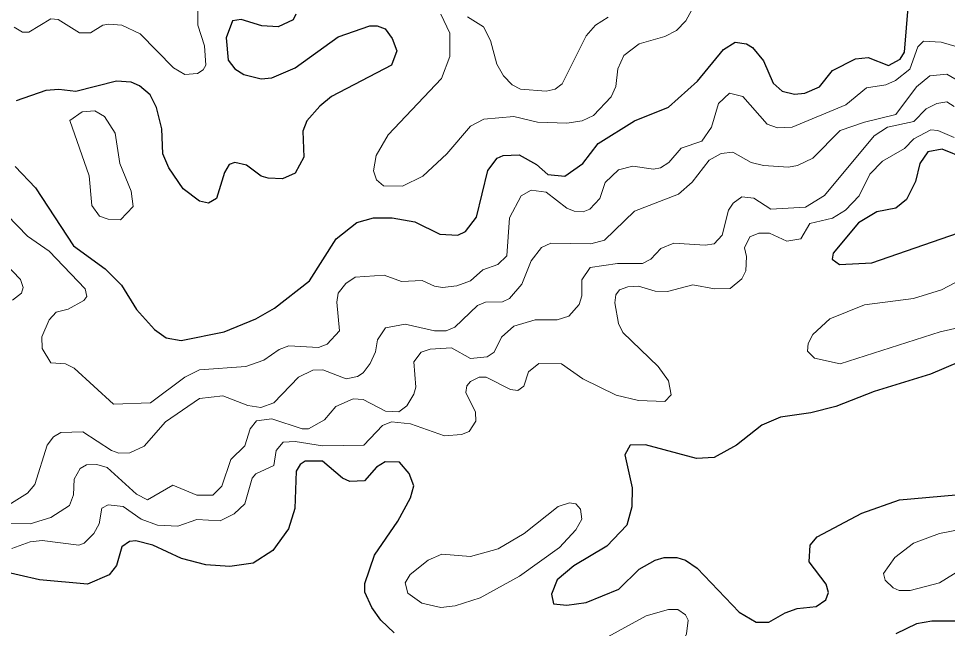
# Model space of a CAD drawing. Extents: x 577 to 602.9, y 7483.8 to 7511.6.
# Drawn here: x 599.19 to 600.58, y 7505.543 to 7506.455 of the extents above; entities that cross this region are included whole.
import ezdxf

# ---------------------------------------------------------------- set-up
doc = ezdxf.new("R2010")
doc.units = 0
doc.header["$LTSCALE"] = 0.032
doc.layers.add('1', color=7, linetype='Continuous', lineweight=25)
doc.layers.add('2', color=7, linetype='Continuous', lineweight=13)

msp = doc.modelspace()

# ---------------------------------------------------------------- linework, layer by layer
at = {"layer": '1'}
for points in [[(600.057, 7506.2685), (600.1113, 7506.3023), (600.1621, 7506.323), (600.2059, 7506.362), (600.2448, 7506.4089), (600.2623, 7506.42), (600.279, 7506.4176), (600.2878, 7506.4121), (600.3045, 7506.3922), (600.3188, 7506.3588), (600.3323, 7506.3469), (600.3506, 7506.3421), (600.3665, 7506.3437), (600.388, 7506.3532), (600.4079, 7506.3779), (600.442, 7506.3954), (600.4611, 7506.397), (600.4913, 7506.385), (600.5088, 7506.3946), (600.5152, 7506.4049), (600.5216, 7506.4781)], [(599.6047, 7506.4622), (599.6007, 7506.4534), (599.5785, 7506.4431), (599.5538, 7506.4447), (599.5228, 7506.4542), (599.5101, 7506.4518), (599.5006, 7506.4264), (599.5037, 7506.393), (599.5133, 7506.3803), (599.5268, 7506.3715), (599.553, 7506.3652), (599.5689, 7506.3667), (599.6039, 7506.3819), (599.6683, 7506.428), (599.7153, 7506.4447), (599.7264, 7506.4447), (599.7383, 7506.4399), (599.7487, 7506.4256), (599.7558, 7506.4073), (599.7479, 7506.3858), (599.658, 7506.3389), (599.6405, 7506.3246), (599.6214, 7506.3023), (599.6151, 7506.2872), (599.6167, 7506.2483), (599.6039, 7506.2244), (599.5848, 7506.2157), (599.5634, 7506.2165), (599.553, 7506.2196), (599.5308, 7506.2363), (599.5133, 7506.2403), (599.5053, 7506.2371), (599.4982, 7506.2252), (599.4862, 7506.1862), (599.4743, 7506.1791), (599.4608, 7506.1823), (599.4361, 7506.2006), (599.4147, 7506.2324)], [(599.4147, 7506.2324), (599.4059, 7506.253), (599.4043, 7506.2904), (599.3964, 7506.3222), (599.3868, 7506.3413), (599.3709, 7506.3548), (599.3582, 7506.3604), (599.3367, 7506.362), (599.2755, 7506.3461), (599.2501, 7506.3493), (599.231, 7506.3477), (599.1865, 7506.3326)], [(599.1849, 7506.234), (599.2151, 7506.2021), (599.2723, 7506.1155), (599.3193, 7506.0813), (599.3439, 7506.0566), (599.3662, 7506.0201), (599.3932, 7505.9906), (599.4107, 7505.9779), (599.433, 7505.9739), (599.4974, 7505.9867), (599.5451, 7506.0065), (599.5729, 7506.0224), (599.6254, 7506.063), (599.6652, 7506.1258), (599.6962, 7506.1505), (599.7208, 7506.1576), (599.7487, 7506.1576), (599.7828, 7506.1513), (599.8202, 7506.133), (599.8473, 7506.1314), (599.8584, 7506.1369), (599.8751, 7506.1584), (599.8918, 7506.2284), (599.9061, 7506.2467), (599.9148, 7506.2507), (599.9387, 7506.2514), (599.9649, 7506.2371), (599.9816, 7506.222), (600.0071, 7506.2196), (600.0341, 7506.2387), (600.057, 7506.2685)], [(600.6059, 7506.2459), (600.5717, 7506.2602), (600.5502, 7506.2562), (600.5383, 7506.2387), (600.5319, 7506.2117), (600.5184, 7506.1847), (600.5025, 7506.1719), (600.4739, 7506.1664), (600.4468, 7506.1497), (600.4086, 7506.1043), (600.4071, 7506.0956), (600.4182, 7506.0876), (600.4667, 7506.09), (600.687, 7506.1664)], [(600.5979, 7505.9421), (600.5542, 7505.9238), (600.4699, 7505.8976), (600.4126, 7505.8753), (600.3752, 7505.8658), (600.3299, 7505.8594), (600.3021, 7505.8475), (600.2639, 7505.8173), (600.2305, 7505.799), (600.2043, 7505.7974), (600.1279, 7505.8181), (600.1049, 7505.8173), (600.0969, 7505.803), (600.1081, 7505.7537), (600.1073, 7505.725), (600.1001, 7505.698), (600.0699, 7505.6662), (600.0206, 7505.6368), (599.996, 7505.6161), (599.9872, 7505.5946), (599.9904, 7505.5803), (600.0103, 7505.5779), (600.0389, 7505.5819), (600.0882, 7505.6018), (600.1184, 7505.632), (600.1423, 7505.6455), (600.1558, 7505.6495), (600.1749, 7505.6495), (600.1876, 7505.6455), (600.2051, 7505.6336), (600.2679, 7505.5676), (600.2933, 7505.5525), (600.3124, 7505.5525), (600.3371, 7505.5668)], [(599.7518, 7505.5366), (599.732, 7505.5557), (599.7184, 7505.5748), (599.7081, 7505.5978), (599.7081, 7505.6105), (599.7224, 7505.6527), (599.7574, 7505.7036), (599.7765, 7505.7386), (599.7813, 7505.7568), (599.7741, 7505.7751), (599.7598, 7505.7918), (599.7383, 7505.7926), (599.7256, 7505.7847), (599.7073, 7505.764), (599.6858, 7505.7632), (599.6747, 7505.768), (599.6445, 7505.7934), (599.619, 7505.7934), (599.6111, 7505.7887), (599.6055, 7505.7783), (599.6031, 7505.7227), (599.5936, 7505.6924), (599.5705, 7505.6598), (599.5411, 7505.6408), (599.5061, 7505.636), (599.4703, 7505.6384), (599.4338, 7505.6479), (599.3908, 7505.6678), (599.3654, 7505.6741), (599.3558, 7505.6734), (599.3447, 7505.6654), (599.3367, 7505.6376), (599.3256, 7505.6233), (599.293, 7505.6097)], [(600.3371, 7505.5668), (600.3546, 7505.5732), (600.3832, 7505.5763), (600.3975, 7505.5859), (600.4015, 7505.597), (600.3983, 7505.6097), (600.3729, 7505.6431), (600.3745, 7505.6678), (600.3848, 7505.6805), (600.4516, 7505.7155), (600.508, 7505.7354), (600.6146, 7505.7449)], [(599.293, 7505.6097), (599.2214, 7505.6161), (599.099, 7505.6439)], [(600.6074, 7505.5541), (600.5565, 7505.5541), (600.5335, 7505.5501), (600.5025, 7505.535)]]:
    msp.add_lwpolyline(points, dxfattribs=at)
at = {"layer": '2'}
for points in [[(599.1833, 7506.4423), (599.196, 7506.4351), (599.2055, 7506.4351), (599.2381, 7506.455), (599.2493, 7506.4542), (599.2811, 7506.4343), (599.2978, 7506.4343), (599.3161, 7506.4455), (599.3248, 7506.4471), (599.3447, 7506.4455), (599.3717, 7506.4327), (599.4218, 7506.3819), (599.4385, 7506.3715), (599.4576, 7506.3731), (599.4664, 7506.3787), (599.4703, 7506.3858), (599.468, 7506.4145), (599.4584, 7506.4455), (599.4584, 7506.4916), (599.4632, 7506.5027)], [(600.2035, 7506.4805), (600.1884, 7506.4518), (600.1741, 7506.4375), (600.1566, 7506.4288), (600.1184, 7506.4176), (600.0953, 7506.4001), (600.0866, 7506.3803), (600.0834, 7506.354), (600.0763, 7506.3381), (600.05, 7506.3103), (600.0333, 7506.3023), (600.0103, 7506.2992), (599.9665, 7506.3007), (599.9307, 7506.3087), (599.8862, 7506.3047), (599.8663, 7506.2944), (599.8306, 7506.253), (599.7948, 7506.2196), (599.7646, 7506.2045), (599.7359, 7506.2053), (599.7256, 7506.2141), (599.7208, 7506.2276), (599.7248, 7506.2507), (599.7431, 7506.2817), (599.8226, 7506.366), (599.8353, 7506.3986), (599.8353, 7506.4335), (599.8218, 7506.4622)], [(599.8616, 7506.4582), (599.8854, 7506.4431), (599.8958, 7506.4224), (599.9053, 7506.3874), (599.9156, 7506.3699), (599.9284, 7506.3564), (599.9411, 7506.35), (599.9793, 7506.3469), (599.9928, 7506.35), (600.0031, 7506.358), (600.0389, 7506.4296), (600.0532, 7506.4455), (600.0723, 7506.4574)], [(600.6059, 7506.4097), (600.5701, 7506.42), (600.5438, 7506.4216), (600.5351, 7506.4129), (600.5232, 7506.3795), (600.5017, 7506.3628), (600.4874, 7506.3564), (600.4587, 7506.3516), (600.4277, 7506.3262), (600.3474, 7506.2928), (600.3252, 7506.292), (600.31, 7506.2976), (600.2735, 7506.3389), (600.2536, 7506.3437), (600.2369, 7506.3286), (600.2266, 7506.2928), (600.2122, 7506.2721), (600.1812, 7506.2618), (600.1629, 7506.2403), (600.1502, 7506.2324), (600.1399, 7506.23), (600.1089, 7506.2347), (600.0874, 7506.2292), (600.0675, 7506.2101), (600.0596, 7506.1862), (600.0445, 7506.1703), (600.0349, 7506.1664), (600.0214, 7506.1672), (600.0103, 7506.1719), (599.9793, 7506.1958)], [(599.2533, 7505.8364), (599.2859, 7505.8372), (599.3288, 7505.8093), (599.3399, 7505.8054), (599.3566, 7505.8061), (599.3781, 7505.8157), (599.4099, 7505.8523), (599.4608, 7505.8873), (599.4958, 7505.8912), (599.5332, 7505.8769), (599.5522, 7505.8737), (599.5721, 7505.8809), (599.6087, 7505.9191), (599.6302, 7505.9294), (599.6453, 7505.9302), (599.6803, 7505.9167), (599.697, 7505.9199), (599.7057, 7505.9254), (599.716, 7505.9397), (599.724, 7505.9572), (599.7272, 7505.9747), (599.7391, 7505.993), (599.7685, 7505.9986), (599.8123, 7505.9882), (599.8298, 7505.9882), (599.8425, 7505.9938), (599.8767, 7506.0264), (599.8886, 7506.0312), (599.914, 7506.032), (599.9244, 7506.0367), (599.9427, 7506.0582), (599.957, 7506.0932), (599.9721, 7506.1131), (599.9864, 7506.1194), (600.046, 7506.1187), (600.0667, 7506.1242), (600.1113, 7506.1672), (600.1773, 7506.1926), (600.1979, 7506.2109), (600.2234, 7506.2435), (600.2409, 7506.2538), (600.2584, 7506.2554), (600.2862, 7506.2403), (600.3045, 7506.2355), (600.3419, 7506.2332), (600.3554, 7506.2355), (600.3784, 7506.2467), (600.419, 7506.288), (600.4556, 7506.3007), (600.5025, 7506.3119), (600.5335, 7506.3532), (600.5534, 7506.3699), (600.5788, 7506.3723), (600.6003, 7506.3596)], [(600.5899, 7506.3238), (600.5788, 7506.331), (600.5637, 7506.3286), (600.5478, 7506.3206), (600.5295, 7506.3015), (600.4898, 7506.2928), (600.4699, 7506.2801), (600.3959, 7506.191), (600.3673, 7506.1735), (600.3156, 7506.1703), (600.2902, 7506.187), (600.2719, 7506.1886), (600.2592, 7506.1791), (600.252, 7506.1687), (600.2425, 7506.1314), (600.2305, 7506.1187), (600.217, 7506.1163), (600.1701, 7506.1194), (600.151, 7506.1115), (600.1359, 7506.0956), (600.1232, 7506.0892), (600.0858, 7506.0892), (600.0453, 7506.0829), (600.0325, 7506.0646), (600.0325, 7506.0407), (600.0286, 7506.028), (600.0134, 7506.0105), (599.996, 7506.0049), (599.9626, 7506.0049), (599.9307, 7505.9954), (599.9125, 7505.9787)], [(600.4635, 7506.2228), (600.4826, 7506.2419), (600.5152, 7506.261), (600.5295, 7506.2753), (600.555, 7506.2888), (600.5653, 7506.288), (600.5899, 7506.2777)], [(599.1801, 7505.663), (599.2071, 7505.6726), (599.2254, 7505.6749), (599.2803, 7505.6678), (599.2882, 7505.671), (599.3026, 7505.6853), (599.3105, 7505.6996), (599.3145, 7505.7234), (599.324, 7505.7282), (599.3463, 7505.7258), (599.3733, 7505.7068), (599.398, 7505.698), (599.4282, 7505.6964), (599.4568, 7505.706), (599.4918, 7505.7044), (599.5125, 7505.7147), (599.5284, 7505.7298), (599.5395, 7505.768), (599.5451, 7505.7743), (599.5721, 7505.7871), (599.5753, 7505.8093), (599.5856, 7505.8221), (599.6039, 7505.8228), (599.6445, 7505.8165), (599.7065, 7505.8173), (599.7343, 7505.8467), (599.7479, 7505.8523), (599.7765, 7505.8491), (599.8274, 7505.8316), (599.8528, 7505.8332), (599.864, 7505.838), (599.8743, 7505.8531), (599.8735, 7505.8666), (599.8592, 7505.896), (599.8608, 7505.9063), (599.8663, 7505.9127), (599.8791, 7505.9191), (599.8894, 7505.9191), (599.926, 7505.9008), (599.9371, 7505.8992), (599.9459, 7505.9055), (599.953, 7505.927), (599.9681, 7505.9397), (600.0023, 7505.9389), (600.0341, 7505.9167), (600.0842, 7505.892), (600.1176, 7505.8841), (600.1566, 7505.8825), (600.1661, 7505.8928), (600.1621, 7505.9135), (600.147, 7505.935), (600.0938, 7505.9859), (600.0874, 7505.9994), (600.0818, 7506.0304), (600.0834, 7506.0423), (600.089, 7506.0495), (600.1017, 7506.0542), (600.1176, 7506.055), (600.1423, 7506.0479), (600.1606, 7506.0471), (600.1987, 7506.0574), (600.2313, 7506.0511), (600.2544, 7506.0519), (600.2719, 7506.0662), (600.2782, 7506.0781), (600.279, 7506.0996), (600.2759, 7506.1123), (600.2838, 7506.129), (600.2973, 7506.1346), (600.3132, 7506.1346), (600.3395, 7506.1226), (600.3601, 7506.1258), (600.3737, 7506.1489), (600.4079, 7506.1568), (600.4269, 7506.1687), (600.4476, 7506.1902), (600.4635, 7506.2228)], [(599.9793, 7506.1958), (599.957, 7506.199), (599.9419, 7506.1902), (599.9244, 7506.1576), (599.9204, 7506.1004), (599.9069, 7506.0876), (599.8846, 7506.0797), (599.8663, 7506.063), (599.8457, 7506.0558), (599.8242, 7506.0534), (599.8123, 7506.055), (599.794, 7506.0638), (599.763, 7506.0622), (599.7367, 7506.0717), (599.6938, 7506.0686), (599.6795, 7506.059), (599.6683, 7506.0447), (599.666, 7506.0312), (599.6699, 7505.9882), (599.6516, 7505.9684), (599.6389, 7505.9636), (599.5944, 7505.966), (599.5801, 7505.9604), (599.557, 7505.9445), (599.53, 7505.935), (599.4608, 7505.9302), (599.4385, 7505.9191), (599.3876, 7505.8809), (599.332, 7505.8785), (599.2731, 7505.9326), (599.2604, 7505.9389), (599.2381, 7505.9405), (599.2254, 7505.962), (599.2246, 7505.9795), (599.2358, 7506.0049), (599.2461, 7506.0161), (599.2644, 7506.0208), (599.2874, 7506.0336), (599.2922, 7506.0399), (599.2898, 7506.0511), (599.2358, 7506.1075), (599.2032, 7506.1298), (599.1419, 7506.1926)], [(599.1682, 7506.0908), (599.1928, 7506.0654), (599.1968, 7506.0534), (599.1944, 7506.0447), (599.1809, 7506.0344)], [(600.6901, 7506.0145), (600.5685, 7505.9867), (600.419, 7505.9389), (600.3808, 7505.9477), (600.3705, 7505.958), (600.3713, 7505.9692), (600.3784, 7505.9827), (600.4039, 7506.0065), (600.4556, 7506.0272), (600.5287, 7506.0367), (600.5709, 7506.0495), (600.64, 7506.086)], [(599.9125, 7505.9787), (599.9013, 7505.9564), (599.891, 7505.9493), (599.8663, 7505.9469), (599.8377, 7505.9628), (599.8059, 7505.9612), (599.7924, 7505.9564), (599.7813, 7505.9421), (599.7844, 7505.904), (599.7813, 7505.8936), (599.7709, 7505.8761), (599.759, 7505.8674), (599.7391, 7505.8682), (599.7057, 7505.8857), (599.6906, 7505.8865), (599.6644, 7505.8753), (599.6477, 7505.8554), (599.6238, 7505.8419), (599.6143, 7505.8419), (599.5689, 7505.857), (599.5459, 7505.8539), (599.5363, 7505.8419), (599.5284, 7505.8165), (599.5077, 7505.7958), (599.4942, 7505.7561), (599.4807, 7505.7425), (599.4568, 7505.7425), (599.421, 7505.7576), (599.3829, 7505.7354), (599.3662, 7505.7441), (599.3224, 7505.7839), (599.3073, 7505.7887), (599.2914, 7505.7879), (599.2819, 7505.7823), (599.2731, 7505.7664), (599.2723, 7505.7433), (599.266, 7505.7274), (599.2381, 7505.7091), (599.2071, 7505.6996), (599.1618, 7505.7004)], [(599.1714, 7505.7258), (599.2032, 7505.7457), (599.2143, 7505.7584), (599.2326, 7505.8173), (599.2421, 7505.83), (599.2533, 7505.8364)]]:
    msp.add_lwpolyline(points, dxfattribs=at)
for points in [[(599.3582, 7506.1974), (599.3614, 7506.1743), (599.3423, 7506.1544), (599.324, 7506.1552), (599.3113, 7506.16), (599.2994, 7506.1759), (599.2954, 7506.2204), (599.2668, 7506.3031), (599.2851, 7506.3159), (599.3041, 7506.3174), (599.3185, 7506.3087), (599.3344, 7506.284), (599.3415, 7506.2387)], [(600.5239, 7505.6002), (600.5677, 7505.6113), (600.6202, 7505.6439), (600.7005, 7505.6702), (600.8587, 7505.7378), (600.9191, 7505.7521), (600.9597, 7505.7656), (600.9756, 7505.7775), (600.978, 7505.795), (600.9653, 7505.8085), (600.9454, 7505.8101), (600.9032, 7505.8046), (600.7856, 7505.7656), (600.7164, 7505.7227), (600.6949, 7505.7139), (600.6575, 7505.7028), (600.5677, 7505.6853), (600.5287, 7505.671), (600.5009, 7505.6495), (600.4842, 7505.6256), (600.4866, 7505.6153), (600.4985, 7505.6042), (600.5072, 7505.6002)], [(599.9395, 7505.6217), (599.9991, 7505.6646), (600.0238, 7505.6908), (600.0325, 7505.7068), (600.0309, 7505.7219), (600.0238, 7505.7298), (600.0142, 7505.7314), (599.9975, 7505.7258), (599.9466, 7505.6853), (599.9077, 7505.6622), (599.8663, 7505.6511), (599.8234, 7505.6543), (599.8027, 7505.6455), (599.7757, 7505.6241), (599.7685, 7505.6113), (599.7725, 7505.5962), (599.7932, 7505.5811), (599.8218, 7505.5748), (599.8433, 7505.5771), (599.8806, 7505.5891)], [(600.1892, 7505.535), (600.1749, 7505.5032), (600.1598, 7505.4881), (600.1383, 7505.4785), (600.1152, 7505.4777), (600.0627, 7505.4889), (600.0222, 7505.4817), (600.0007, 7505.4849), (599.9896, 7505.4936), (599.9872, 7505.5016), (599.988, 7505.5095), (599.9952, 7505.5191), (600.0214, 7505.5294), (600.0659, 7505.5278), (600.1287, 7505.562), (600.1621, 7505.5716), (600.1765, 7505.5716), (600.1876, 7505.5636), (600.1916, 7505.5557)]]:
    msp.add_lwpolyline(points, close=True, dxfattribs=at)

doc.saveas('drawing.dxf')
